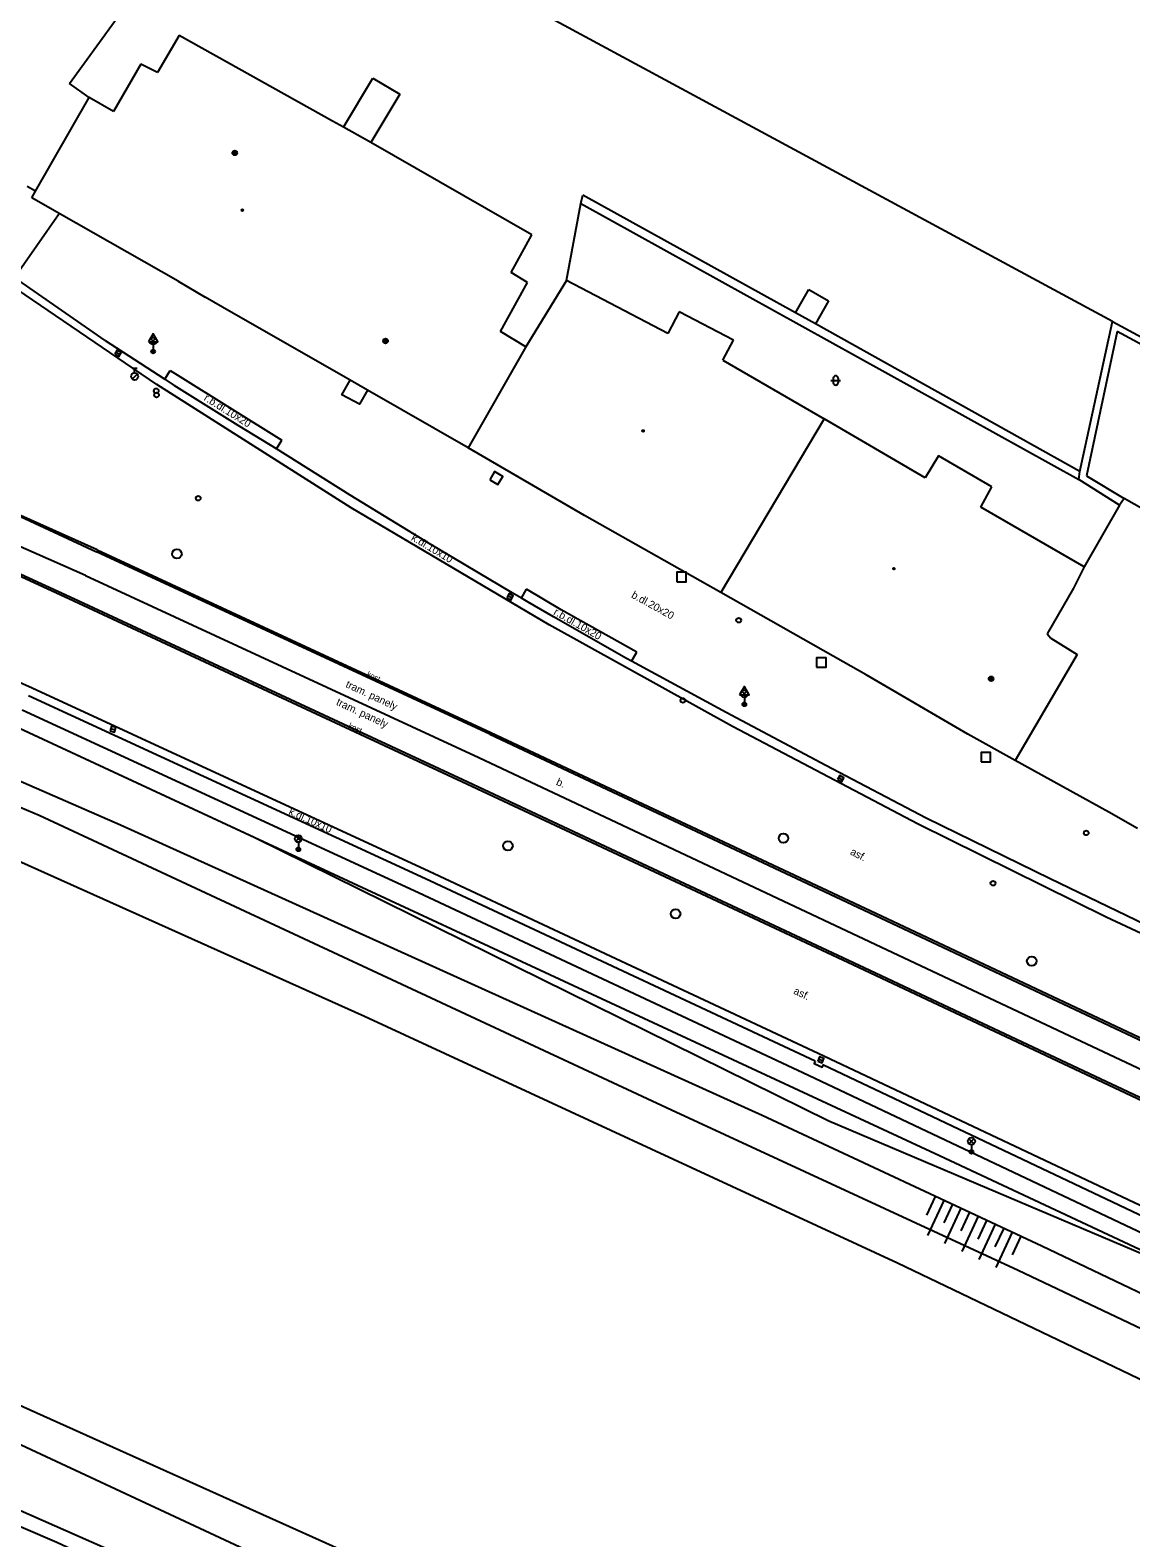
# Model space of a CAD drawing. Extents: x -599770 to -598493, y -1162076 to -1159209.
# Drawn here: x -599119.5 to -599061.2, y -1161643.6 to -1161563.7 of the extents above; entities that cross this region are included whole.
import ezdxf

# ---------------------------------------------------------------- set-up
doc = ezdxf.new("R2010")
doc.units = 0
doc.layers.add('Podklad', color=7, linetype='Continuous')

msp = doc.modelspace()

# ---------------------------------------------------------------- linework, layer by layer
at = {"layer": 'Podklad'}
for p, q in [((-599113.133, -1161580.32), (-599112.868, -1161580.055)), ((-599113.133, -1161580.055), (-599112.868, -1161580.32)), ((-599113, -1161580.241), (-599113, -1161580.75)), ((-599114.969, -1161580.778), (-599114.751, -1161580.902)), ((-599113, -1161580.375), (-599113, -1161580.75)), ((-599114.105, -1161581.633), (-599113.855, -1161581.633)), ((-599113.98, -1161581.883), (-599113.98, -1161581.633)), ((-599114.109, -1161582.206), (-599113.844, -1161581.941)), ((-599077.103, -1161582.278), (-599076.603, -1161582.278)), ((-599076.978, -1161582.153), (-599076.978, -1161582.403)), ((-599076.728, -1161582.153), (-599076.728, -1161582.403)), ((-599094.209, -1161593.678), (-599093.991, -1161593.802)), ((-599081.823, -1161599.01), (-599081.558, -1161598.745)), ((-599081.823, -1161598.745), (-599081.558, -1161599.01)), ((-599081.69, -1161598.931), (-599081.69, -1161599.44)), ((-599081.69, -1161599.065), (-599081.69, -1161599.44)), ((-599115.25, -1161600.714), (-599115.01, -1161600.786)), ((-599076.699, -1161603.308), (-599076.481, -1161603.432)), ((-599105.442, -1161606.69), (-599105.177, -1161606.425)), ((-599105.442, -1161606.425), (-599105.177, -1161606.69)), ((-599105.31, -1161606.745), (-599105.31, -1161607.12)), ((-599077.755, -1161618.221), (-599077.525, -1161618.319)), ((-599069.792, -1161622.71), (-599069.527, -1161622.445)), ((-599069.792, -1161622.445), (-599069.527, -1161622.71)), ((-599069.66, -1161622.765), (-599069.66, -1161623.14))]:
    msp.add_line(p, q, dxfattribs=at)
for points in [[(-599062.19, -1161579.16), (-599115.18, -1161550.54)], [(-599117.43, -1161566.55), (-599112.67, -1161559.96)], [(-599111.63, -1161564.01), (-599112.77, -1161565.97)], [(-599103.51, -1161568.55), (-599111.63, -1161564.01)], [(-599113.65, -1161565.53), (-599115.1, -1161568.04)], [(-599112.77, -1161565.97), (-599113.65, -1161565.53)], [(-599116.39, -1161567.3), (-599117.43, -1161566.55)], [(-599102.92, -1161568.87), (-599101.37, -1161566.27)], [(-599101.37, -1161566.27), (-599099.94, -1161567.11)], [(-599119.23, -1161572.26), (-599116.39, -1161567.3)], [(-599115.1, -1161568.04), (-599116.39, -1161567.3)], [(-599099.94, -1161567.11), (-599101.47, -1161569.68)], [(-599115.54, -1161580.16), (-599120.34, -1161576.83), (-599121.24, -1161576.21), (-599126.89, -1161572.19), (-599132.49, -1161568.11)], [(-599102.92, -1161568.87), (-599103.51, -1161568.55)], [(-599101.47, -1161569.68), (-599102.92, -1161568.87)], [(-599092.94, -1161574.56), (-599101.47, -1161569.68)], [(-599119.23, -1161572.26), (-599119.67, -1161572.01)], [(-599119.43, -1161572.61), (-599119.23, -1161572.26)], [(-599111.67, -1161577.02), (-599117.97, -1161573.44), (-599119.43, -1161572.61)], [(-599091.11, -1161576.98), (-599090.35, -1161572.9)], [(-599090.35, -1161572.9), (-599090.24, -1161572.47)], [(-599090.35, -1161572.9), (-599063.98, -1161587.53)], [(-599078.98, -1161578.7), (-599090.24, -1161572.47)], [(-599120.34, -1161576.83), (-599117.97, -1161573.44)], [(-599094.04, -1161576.56), (-599092.94, -1161574.56)], [(-599092.03, -1161595.22), (-599102.51, -1161589.02), (-599112.8, -1161582.49), (-599121.45, -1161576.62)], [(-599111.67, -1161577.02), (-599110.25, -1161577.86)], [(-599094.6, -1161579.69), (-599093.18, -1161577.09)], [(-599093.18, -1161577.09), (-599094.04, -1161576.56)], [(-599091.11, -1161576.98), (-599093.27, -1161580.5)], [(-599085.75, -1161579.79), (-599091.11, -1161576.98)], [(-599096.31, -1161585.85), (-599101.64, -1161582.8), (-599102.56, -1161582.27), (-599109.32, -1161578.4), (-599110.25, -1161577.86)], [(-599078.98, -1161578.7), (-599078.28, -1161577.47)], [(-599078.28, -1161577.47), (-599077.24, -1161578.06)], [(-599085.15, -1161578.64), (-599085.75, -1161579.79)], [(-599082.27, -1161580.15), (-599085.15, -1161578.64)], [(-599077.93, -1161579.28), (-599078.98, -1161578.7)], [(-599077.24, -1161578.06), (-599077.93, -1161579.28)], [(-599063.92, -1161587.1), (-599077.93, -1161579.28)], [(-599063.92, -1161587.1), (-599062.19, -1161579.16)], [(-599062.19, -1161579.16), (-599049.47, -1161586.03)], [(-599115.54, -1161580.16), (-599112.73, -1161581.99), (-599112.39, -1161582.21), (-599111.89, -1161582.54)], [(-599093.27, -1161580.5), (-599094.6, -1161579.69)], [(-599082.83, -1161581.21), (-599082.27, -1161580.15)], [(-599061.95, -1161579.68), (-599063.56, -1161587.33)], [(-599049.95, -1161586.17), (-599061.95, -1161579.68)], [(-599093.27, -1161580.5), (-599096.31, -1161585.85)], [(-599112.39, -1161582.21), (-599112.1, -1161581.76)], [(-599112.1, -1161581.76), (-599111.59, -1161582.07), (-599106.18, -1161585.45)], [(-599082.83, -1161581.21), (-599077.47, -1161584.32)], [(-599106.79, -1161585.7), (-599108.5, -1161584.66), (-599110.2, -1161583.61), (-599111.89, -1161582.54)], [(-599101.64, -1161582.8), (-599102.07, -1161583.53), (-599103, -1161583.04), (-599102.56, -1161582.27)], [(-599046.81, -1161634.84), (-599057.69, -1161629.79), (-599077.21, -1161621.52), (-599107.62, -1161606.51), (-599123.82, -1161598.98), (-599130.01, -1161596.49), (-599139.8, -1161592.75), (-599147.32, -1161590.34), (-599156.02, -1161588.13), (-599168.93, -1161585.63), (-599175.32, -1161584.75), (-599179.38, -1161584.08), (-599180.25, -1161583.92)], [(-599180.25, -1161583.92), (-599163, -1161589.64), (-599143.65, -1161594.17), (-599135.02, -1161596.97), (-599114.73, -1161605.82), (-599080.75, -1161621.2), (-599065.94, -1161628.12), (-598998.09, -1161660.51), (-598974.99, -1161672.34), (-598953.07, -1161685.05), (-598929.76, -1161698.95), (-598888.91, -1161727.38), (-598861.19, -1161748.52), (-598845.68, -1161761.08), (-598825.16, -1161781.28), (-598808.06, -1161799.42), (-598788.14, -1161822.37), (-598730.99, -1161888.48), (-598729.85, -1161889.88)], [(-599180.25, -1161583.92), (-599163, -1161589.64), (-599143.65, -1161594.17), (-599135.02, -1161596.97), (-599114.73, -1161605.82), (-599080.75, -1161621.2), (-599065.94, -1161628.12), (-598998.09, -1161660.51), (-598974.99, -1161672.34), (-598953.07, -1161685.05), (-598929.76, -1161698.95), (-598888.91, -1161727.38), (-598861.19, -1161748.52), (-598845.68, -1161761.08), (-598825.16, -1161781.28), (-598808.06, -1161799.42), (-598788.14, -1161822.37), (-598730.99, -1161888.48), (-598729.85, -1161889.88)], [(-599159.57, -1161584.21), (-599149.27, -1161587.03), (-599146.23, -1161588.03), (-599139.13, -1161590.37), (-599129.17, -1161594.22), (-599119.41, -1161598.56)], [(-599077.47, -1161584.32), (-599082.93, -1161593.52)], [(-599072.11, -1161587.43), (-599077.47, -1161584.32)], [(-598799.44, -1161805.85), (-598802.25, -1161802.78), (-598809.5, -1161794.72), (-598819.13, -1161784.01), (-598839.67, -1161763.81), (-598854.43, -1161750.62), (-598875.37, -1161733.68), (-598894.03, -1161720.2), (-598928.44, -1161696.82), (-598960.02, -1161677.8), (-598988.42, -1161662.64), (-599021.49, -1161646.68), (-599046.81, -1161634.84), (-599071.35, -1161623.36), (-599123.82, -1161598.98), (-599139.8, -1161592.75), (-599147.26, -1161591.17), (-599155.59, -1161588.64), (-599172.59, -1161585.56), (-599172.49, -1161585.13)], [(-599102.56, -1161588.36), (-599106.47, -1161585.9), (-599106.79, -1161585.7)], [(-599106.47, -1161585.9), (-599106.18, -1161585.45)], [(-599088.93, -1161590.12), (-599090.16, -1161589.43), (-599096.31, -1161585.85)], [(-599128.17, -1161586), (-599124.08, -1161587.7), (-599120.02, -1161589.49), (-599116, -1161591.35)], [(-599115.96, -1161591.25), (-599126.11, -1161586.72)], [(-599071.41, -1161586.27), (-599072.11, -1161587.43)], [(-599068.59, -1161587.91), (-599071.41, -1161586.27)], [(-599133.24, -1161587.12), (-599129.18, -1161588.72), (-599125.16, -1161590.39), (-599121.16, -1161592.14), (-599117.2, -1161593.96)], [(-599063.98, -1161587.53), (-599063.92, -1161587.1)], [(-599063.56, -1161587.33), (-599061.57, -1161588.54)], [(-599116.59, -1161592.61), (-599126.68, -1161588.16)], [(-599069.16, -1161589), (-599068.59, -1161587.91)], [(-599061.82, -1161588.89), (-599063.98, -1161587.53)], [(-599093.99, -1161593.53), (-599098.29, -1161590.97), (-599102.56, -1161588.36)], [(-599063.69, -1161592.16), (-599069.16, -1161589)], [(-599061.82, -1161588.89), (-599063.69, -1161592.16)], [(-599061.57, -1161588.54), (-599061.82, -1161588.89)], [(-599058.68, -1161590.17), (-599061.57, -1161588.54)], [(-599125.12, -1161590.29), (-599121.13, -1161592.03), (-599117.17, -1161593.85)], [(-599076.45, -1161597.18), (-599082.93, -1161593.52), (-599088.93, -1161590.12)], [(-599095.17, -1161601.02), (-599116, -1161591.35)], [(-599115.96, -1161591.25), (-599095.12, -1161600.92), (-599074.43, -1161610.64), (-599054.45, -1161620.05), (-599034.5, -1161629.48), (-599014.88, -1161638.97)], [(-599063.69, -1161592.16), (-599064.26, -1161593.28)], [(-599116.59, -1161592.61), (-599095.76, -1161602.26), (-599075.07, -1161612), (-599055.11, -1161621.39), (-599035.17, -1161630.84), (-599015.52, -1161640.38)], [(-598930.62, -1161703.45), (-598962.96, -1161683.9), (-598992.16, -1161668.11), (-599026.86, -1161651.42), (-599073.57, -1161629.03), (-599101.81, -1161615.97), (-599128.28, -1161604.09), (-599151.72, -1161596.53), (-599162, -1161593.26)], [(-599117.17, -1161593.85), (-599096.33, -1161603.54), (-599075.6, -1161613.25), (-599055.71, -1161622.61), (-599035.69, -1161632.07), (-599016.08, -1161641.59)], [(-599093.14, -1161594.02), (-599093.5, -1161593.81), (-599093.99, -1161593.53)], [(-599093.5, -1161593.81), (-599093.23, -1161593.34)], [(-599087.39, -1161596.68), (-599091.39, -1161594.43), (-599093.23, -1161593.34)], [(-599064.26, -1161593.28), (-599065.66, -1161595.71)], [(-599117.2, -1161593.96), (-599096.38, -1161603.64), (-599075.65, -1161613.35), (-599055.76, -1161622.71), (-599035.74, -1161632.17)], [(-599087.93, -1161597.01), (-599091.8, -1161594.8), (-599093.14, -1161594.02)], [(-599052.47, -1161615.41), (-599062.53, -1161610.71), (-599072.48, -1161605.78), (-599082.32, -1161600.61), (-599092.03, -1161595.22)], [(-599065.66, -1161595.71), (-599065.46, -1161595.94)], [(-599065.46, -1161595.94), (-599064.07, -1161596.79)], [(-599082.66, -1161599.87), (-599087.67, -1161597.15), (-599087.93, -1161597.01)], [(-599087.67, -1161597.15), (-599087.39, -1161596.68)], [(-599064.07, -1161596.79), (-599067.34, -1161602.42)], [(-599075.23, -1161597.88), (-599076.45, -1161597.18)], [(-599062.39, -1161605.15), (-599067.34, -1161602.42), (-599069.85, -1161601.02), (-599075.23, -1161597.88)], [(-599119.41, -1161598.56), (-599098.38, -1161608.27), (-599077.78, -1161617.91), (-599057.88, -1161627.31), (-599037.85, -1161636.84), (-599018.34, -1161646.27), (-599000.52, -1161655.17), (-598981.12, -1161665.1)], [(-599077.94, -1161618.34), (-599098.57, -1161608.68), (-599119.6, -1161598.99)], [(-599119.94, -1161599.72), (-599098.94, -1161609.4), (-599078.3, -1161619.08), (-599058.56, -1161628.42), (-599038.42, -1161638)], [(-599077.37, -1161602.68), (-599082.66, -1161599.87)], [(-599119.04, -1161605.32), (-599129.79, -1161600.81)], [(-599095.17, -1161601.02), (-599074.48, -1161610.74), (-599054.5, -1161620.15), (-599034.55, -1161629.58), (-599014.93, -1161639.07)], [(-599072.06, -1161605.46), (-599077.37, -1161602.68)], [(-599085.54, -1161620.93), (-599119.04, -1161605.32)], [(-599052.29, -1161614.97), (-599058.9, -1161611.85), (-599065.49, -1161608.68), (-599072.06, -1161605.46)], [(-599060.87, -1161606.01), (-599062.39, -1161605.15)], [(-599077.94, -1161618.34), (-599077.99, -1161618.46), (-599077.56, -1161618.66), (-599077.49, -1161618.54), (-599058.09, -1161627.73), (-599038.04, -1161637.26), (-599018.57, -1161646.67), (-599000.7, -1161655.58), (-598987.87, -1161662.14)], [(-599067.18, -1161629.42), (-599085.54, -1161620.93)], [(-599170.75, -1161621.43), (-599146.82, -1161627.23), (-599121.3, -1161636.02), (-599095.23, -1161647.74), (-599059.74, -1161664.6), (-599007.25, -1161689.24), (-598975.2, -1161706.93), (-598921.73, -1161740.47), (-598888.91, -1161764.54), (-598868.49, -1161781.76), (-598847.28, -1161801.66), (-598821.59, -1161828.17), (-598818.85, -1161831.09), (-598788.93, -1161865.71), (-598745.82, -1161911.74), (-598735.07, -1161923.83)], [(-599171.53, -1161624.43), (-599142.9, -1161630.38), (-599124.48, -1161636.57), (-599045.35, -1161673.48), (-599008.75, -1161690.39), (-598974.54, -1161708.96), (-598925.65, -1161740.07), (-598887.55, -1161768.09), (-598865.96, -1161786.27), (-598821.99, -1161832.07), (-598791.69, -1161867.26)], [(-599072.02, -1161626.49), (-599071.56, -1161625.5)], [(-599071.97, -1161627.57), (-599071.1, -1161625.71)], [(-599071.11, -1161626.91), (-599070.65, -1161625.92)], [(-599071.07, -1161628), (-599070.2, -1161626.13)], [(-599070.21, -1161627.33), (-599069.74, -1161626.34)], [(-599070.21, -1161627.33), (-599069.74, -1161626.34)], [(-599070.16, -1161628.42), (-599069.29, -1161626.55)], [(-599070.16, -1161628.42), (-599069.29, -1161626.55)], [(-599069.3, -1161627.76), (-599068.84, -1161626.77)], [(-599069.26, -1161628.84), (-599068.38, -1161626.98)], [(-599068.4, -1161628.18), (-599067.93, -1161627.19)], [(-599068.4, -1161628.18), (-599067.93, -1161627.19)], [(-599068.35, -1161629.27), (-599067.48, -1161627.4)], [(-599068.35, -1161629.27), (-599067.48, -1161627.4)], [(-598737.79, -1161926.34), (-598791.69, -1161867.26), (-598813.1, -1161843.8), (-598846.83, -1161807.87), (-598870.15, -1161785.99), (-598909.01, -1161754.64), (-598931.6, -1161739.49), (-598949.1, -1161727.7), (-598989, -1161703.94), (-599013.81, -1161691.24), (-599043.52, -1161676.98), (-599103.15, -1161649.6), (-599125.48, -1161639.76), (-599143.56, -1161634.16), (-599159.43, -1161630.25), (-599171.54, -1161628.63), (-599185.25, -1161627.69)], [(-599067.49, -1161628.6), (-599067.03, -1161627.61)], [(-599067.49, -1161628.6), (-599067.03, -1161627.61)], [(-598997.49, -1161662.49), (-599067.18, -1161629.42)], [(-598939.12, -1161737.32), (-598971.25, -1161716.06), (-598991.08, -1161704.02), (-599011.56, -1161693.58), (-599055.43, -1161673.02), (-599118.11, -1161643.83), (-599125.31, -1161640.74), (-599137.22, -1161637.1), (-599156.47, -1161633.16), (-599171.45, -1161631.43), (-599176.45, -1161631.34), (-599178.96, -1161631.28)]]:
    msp.add_lwpolyline(points, dxfattribs=at)
for points in [[(-599113.25, -1161580.241), (-599112.75, -1161580.241), (-599113, -1161579.808)], [(-599115.031, -1161580.887), (-599114.813, -1161581.011), (-599114.689, -1161580.793), (-599114.907, -1161580.669)], [(-599095.172, -1161587.539), (-599094.741, -1161587.792), (-599094.488, -1161587.361), (-599094.919, -1161587.108)], [(-599085.27, -1161592.94), (-599084.77, -1161592.94), (-599084.77, -1161592.44), (-599085.27, -1161592.44)], [(-599094.271, -1161593.787), (-599094.053, -1161593.911), (-599093.929, -1161593.693), (-599094.147, -1161593.569)], [(-599077.86, -1161597.47), (-599077.36, -1161597.47), (-599077.36, -1161596.97), (-599077.86, -1161596.97)], [(-599081.94, -1161598.931), (-599081.44, -1161598.931), (-599081.69, -1161598.498)], [(-599115.286, -1161600.834), (-599115.046, -1161600.906), (-599114.974, -1161600.666), (-599115.214, -1161600.594)], [(-599069.15, -1161602.48), (-599068.65, -1161602.48), (-599068.65, -1161601.98), (-599069.15, -1161601.98)], [(-599076.761, -1161603.417), (-599076.543, -1161603.541), (-599076.419, -1161603.323), (-599076.637, -1161603.199)], [(-599077.804, -1161618.335), (-599077.575, -1161618.434), (-599077.476, -1161618.205), (-599077.705, -1161618.106)]]:
    msp.add_lwpolyline(points, close=True, dxfattribs=at)
for centre, radius in [((-599108.68, -1161570.23), 0.125), ((-599108.68, -1161570.23), 0.1), ((-599108.68, -1161570.23), 0.075), ((-599108.68, -1161570.23), 0.05), ((-599108.68, -1161570.23), 0.025), ((-599108.28, -1161573.26), 0.045), ((-599108.28, -1161573.26), 0.0199), ((-599113, -1161580.188), 0.188), ((-599100.69, -1161580.19), 0.125), ((-599100.69, -1161580.19), 0.1), ((-599100.69, -1161580.19), 0.075), ((-599100.69, -1161580.19), 0.05), ((-599100.69, -1161580.19), 0.025), ((-599113, -1161580.75), 0.1), ((-599113, -1161580.75), 0.0723), ((-599113, -1161580.75), 0.0438), ((-599113.98, -1161582.07), 0.188), ((-599112.84, -1161582.83), 0.125), ((-599112.82, -1161583.05), 0.125), ((-599087.05, -1161584.95), 0.045), ((-599087.05, -1161584.95), 0.0199), ((-599110.61, -1161588.52), 0.125), ((-599111.74, -1161591.47), 0.25), ((-599073.77, -1161592.25), 0.045), ((-599073.77, -1161592.25), 0.0199), ((-599081.99, -1161594.98), 0.125), ((-599081.69, -1161598.878), 0.188), ((-599068.62, -1161598.08), 0.125), ((-599068.62, -1161598.08), 0.1), ((-599068.62, -1161598.08), 0.075), ((-599068.62, -1161598.08), 0.05), ((-599068.62, -1161598.08), 0.025), ((-599084.94, -1161599.23), 0.125), ((-599081.69, -1161599.44), 0.1), ((-599081.69, -1161599.44), 0.0723), ((-599081.69, -1161599.44), 0.0438), ((-599105.31, -1161606.558), 0.188), ((-599094.21, -1161606.93), 0.25), ((-599079.62, -1161606.53), 0.25), ((-599063.58, -1161606.25), 0.125), ((-599105.31, -1161607.12), 0.1), ((-599105.31, -1161607.12), 0.0723), ((-599105.31, -1161607.12), 0.0438), ((-599068.52, -1161608.91), 0.125), ((-599085.33, -1161610.53), 0.25), ((-599066.47, -1161613.04), 0.25), ((-599069.66, -1161622.578), 0.188), ((-599069.66, -1161623.14), 0.1), ((-599069.66, -1161623.14), 0.0723), ((-599069.66, -1161623.14), 0.0438)]:
    msp.add_circle(centre, radius, dxfattribs=at)
for centre, start, end in [((-599076.853, -1161582.153), 0, 180), ((-599076.853, -1161582.403), 180, 0)]:
    msp.add_arc(centre, 0.125, start, end, dxfattribs=at)

# ---------------------------------------------------------------- texts
for s, height, rotation, p in [('r.b.dl.10x20', 0.4, 328.04015, (-599110.35, -1161583.31)), ('k.dl.10x10', 0.4, 329.22433, (-599099.37, -1161590.72)), ('b.dl.20x20', 0.4, 330.98063, (-599087.71, -1161593.76)), ('r.b.dl.10x20', 0.4, 330.38207, (-599091.83, -1161594.66)), ('kost.', 0.3, 334.82594, (-599101.72, -1161597.94)), ('tram. panely', 0.4, 334.91915, (-599102.84, -1161598.51)), ('tram. panely', 0.4, 334.91915, (-599103.34, -1161599.45)), ('kost.', 0.3, 334.82594, (-599102.69, -1161600.67)), ('b.', 0.4, 336.36, (-599091.69, -1161603.69)), ('k.dl.10x10', 0.4, 335.25439, (-599105.86, -1161605.25)), ('asf.', 0.4, 332.64, (-599076.12, -1161607.37)), ('asf.', 0.4, 334.77, (-599079.12, -1161614.75))]:
    msp.add_text(s, height=height, rotation=rotation, dxfattribs=at).set_placement(p)

doc.saveas('drawing.dxf')
